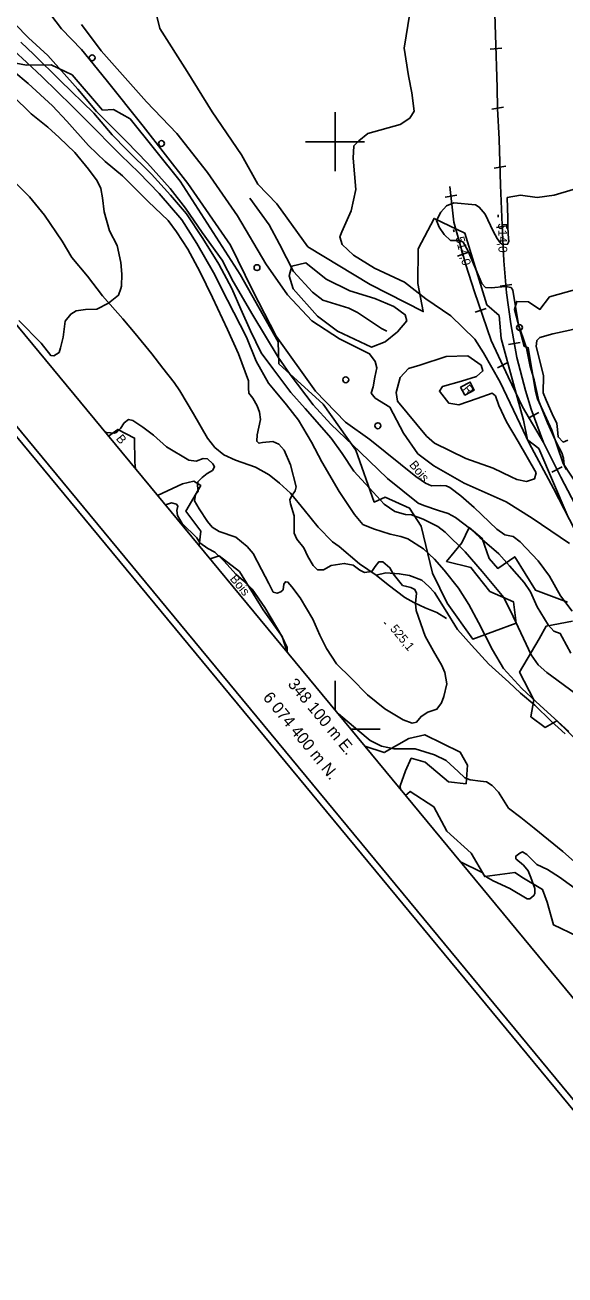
# Model space of a CAD drawing. Extents: x 347312 to 350503, y 6073086 to 6076432.
# Drawn here: x 347994.5 to 348178.2, y 6074214.3 to 6074639.7 of the extents above; entities that cross this region are included whole.
import ezdxf

# ---------------------------------------------------------------- set-up
doc = ezdxf.new("R2010")
doc.units = 0
for name, color, linetype in [('Level 1', 7, 'Continuous'), ('Level 2', 7, 'Continuous'), ('Level 22', 7, 'Continuous'), ('Level 23', 7, 'Continuous'), ('Level 3', 7, 'Continuous'), ('Level 31', 7, 'Continuous'), ('Level 36', 7, 'Continuous'), ('Level 4', 7, 'Continuous'), ('Level 44', 7, 'Continuous'), ('Level 60', 7, 'Continuous'), ('Level 61', 7, 'Continuous')]:
    doc.layers.add(name, color=color, linetype=linetype)

msp = doc.modelspace()

# ---------------------------------------------------------------- linework, layer by layer
at = {"layer": 'Level 1'}
for points in [[(347993.05, 6074633.89), (347997.54, 6074629.69), (348006.48, 6074620.84), (348017.9, 6074609.69), (348024.15, 6074602.3)], [(348024.15, 6074602.3), (348029.22, 6074597.26), (348037.56, 6074588.97), (348044.04, 6074581.78), (348049.43, 6074575.4), (348055.02, 6074567.05), (348060.51, 6074558.35), (348064.88, 6074550.03), (348067.98, 6074543.05), (348071.2, 6074535.62), (348074.84, 6074528.16), (348078.87, 6074522.76), (348084.92, 6074514.66), (348089.81, 6074509.19), (348098.64, 6074499.06), (348102.47, 6074493.89), (348106.38, 6074487.86), (348112.94, 6074480.73), (348116.71, 6074476.59), (348120.4, 6074474.11), (348123.97, 6074473.12), (348126.01, 6074473), (348129.93, 6074471.52), (348134.98, 6074469.01), (348137.42, 6074467.07), (348144.23, 6074460.43), (348150.1, 6074453.66), (348157.38, 6074444.88), (348160.6, 6074438.39), (348166.68, 6074425.37), (348169.06, 6074421.92), (348172.09, 6074419.28), (348175.49, 6074416.83), (348182.36, 6074411.71)], [(348117.03, 6074531.86), (348112.39, 6074530.06), (348100.79, 6074535.53), (348094.09, 6074540.59), (348085.71, 6074549.87), (348084.34, 6074554.35), (348085.3, 6074557.59), (348090.12, 6074558.8), (348096.99, 6074553.26), (348104.99, 6074549.26), (348113.51, 6074546.59), (348119.99, 6074543.87), (348123.83, 6074541.07), (348124.38, 6074538.97), (348121.26, 6074535.32), (348117.03, 6074531.86)], [(348159.88, 6074485.98), (348153.83, 6074488.91), (348144.53, 6074492.13), (348133.86, 6074497.37), (348131.13, 6074499.75), (348121.22, 6074511.63), (348120.84, 6074514.61), (348122.14, 6074519.79), (348125, 6074522.76), (348128.86, 6074523.9), (348137.81, 6074526.94), (348145.22, 6074527.06), (348149.75, 6074523.92), (348150.32, 6074521.98), (348148.13, 6074520.13), (348143.07, 6074518.51), (348136.54, 6074516.71), (348135.54, 6074515.05), (348138.69, 6074511.01), (348142.12, 6074510.43), (348148.38, 6074512.54), (348153.47, 6074514.45), (348154.55, 6074513.49), (348155.73, 6074510.19), (348158.32, 6074504.59), (348162.28, 6074498), (348168.4, 6074487.34), (348167.89, 6074485.26), (348165.18, 6074484.36), (348161.88, 6074485.07), (348159.88, 6074485.98)], [(348182.97, 6074344.88), (348176.39, 6074349.66), (348172.33, 6074352.27), (348168.62, 6074353.97), (348167.35, 6074355.32), (348165.2, 6074357.39), (348163.82, 6074358.24), (348162.84, 6074357.82), (348161.52, 6074356.85), (348161.51, 6074355.91), (348164.16, 6074353.71), (348165.67, 6074351.77), (348166.64, 6074349.51), (348167.92, 6074345.77), (348167.99, 6074344.09), (348167.64, 6074343.4), (348166.31, 6074342.28), (348165.37, 6074342.29), (348159.48, 6074345.78), (348153.75, 6074348.46), (348151.46, 6074349.75), (348149.85, 6074351.34), (348142.63, 6074354.93)]]:
    msp.add_lwpolyline(points, dxfattribs=at)
at = {"layer": 'Level 2'}
for points in [[(347992.62, 6074653.01), (347997.59, 6074650.13), (348001.17, 6074646.06), (348006.98, 6074638.39), (348013.71, 6074631.38), (348022.13, 6074621.1), (348034.73, 6074605.26), (348049.91, 6074585.72), (348064.4, 6074564.78), (348071.97, 6074549.5), (348079.94, 6074533.75), (348093.31, 6074515.08), (348103.59, 6074504.51), (348111.79, 6074498.61), (348127.54, 6074485.99), (348130.76, 6074483.76), (348132.85, 6074482.87), (348135.83, 6074482.99), (348137.77, 6074482.9)], [(348125.48, 6074643.7), (348123.5, 6074631.86), (348124.94, 6074622.4), (348126.13, 6074616.65), (348126.96, 6074610.44), (348125.42, 6074607.96), (348122.2, 6074605.89), (348111.12, 6074602.81), (348108.11, 6074600.3), (348106.44, 6074598.53), (348106.44, 6074598.53), (348106.14, 6074594.39), (348107.06, 6074583.76), (348105.49, 6074576.46), (348102.3, 6074569.31), (348101.58, 6074567.66), (348102.48, 6074564.96), (348106.24, 6074561.34), (348113.37, 6074556.93), (348123.65, 6074552.15), (348130.88, 6074546.54), (348139.44, 6074540.77), (348147.55, 6074532.83), (348150.56, 6074528.14), (348156.2, 6074518.14), (348163.01, 6074503.86), (348166.02, 6074497.37)], [(347991.14, 6074639.99), (347995.74, 6074635.34), (348002.26, 6074629.36), (348012.52, 6074617.86), (348018.83, 6074610.24), (348029.05, 6074600.04), (348036.25, 6074592.64), (348043.86, 6074584.11), (348049.16, 6074577.37), (348054.83, 6074569.07), (348061.58, 6074559.68), (348065.31, 6074552.41), (348072.03, 6074540.99), (348080.68, 6074526.65), (348084.75, 6074520.74), (348092.57, 6074510.38), (348098.53, 6074503.8), (348108.59, 6074494.28), (348117.9, 6074485.32), (348128.33, 6074476.93), (348130.22, 6074476.12)], [(348179.77, 6074463.24), (348167.05, 6074471.84), (348158.22, 6074477.39), (348143.91, 6074483.77), (348133.56, 6074489.71), (348128.2, 6074493.79), (348123.28, 6074500.79), (348118.6, 6074509.64), (348113.64, 6074512.71), (348112.24, 6074514.39), (348112.93, 6074516.61), (348113.55, 6074519.83), (348114.17, 6074523.04), (348113.63, 6074525.14), (348111.74, 6074527.76), (348101.48, 6074532.87), (348092.14, 6074539.04), (348083.87, 6074547.89), (348076.47, 6074558.38), (348066.84, 6074574.79), (348056.56, 6074589.46), (348046.16, 6074602.84), (348035.85, 6074613.59), (348020.49, 6074630.94), (348013.78, 6074639.89)], [(347990.88, 6074630.89), (347995.03, 6074627.08), (348000.38, 6074622.02), (348010.6, 6074612.14), (348015.25, 6074607.42), (348027.16, 6074595.38), (348033.23, 6074589.46), (348040.21, 6074582.31), (348047.84, 6074573.45), (348052.94, 6074565.37), (348058.61, 6074555.51), (348063.38, 6074546.09), (348069.83, 6074533.42), (348073.2, 6074525.34), (348077.33, 6074517.77), (348079.04, 6074515.75), (348083.51, 6074510.47), (348087.54, 6074505.22), (348092.04, 6074497.7), (348095.53, 6074491.05), (348101.4, 6074480.96), (348106.66, 6074473.15), (348109.48, 6074469.67), (348113.1, 6074468.22), (348118.72, 6074466.46), (348122.33, 6074465.66), (348124.78, 6074464.8), (348130.1, 6074461.4), (348133.79, 6074457.92), (348137.15, 6074454.11), (348141.99, 6074448.07), (348145.49, 6074442.51), (348148.81, 6074436.38), (348153.59, 6074427.1), (348157.31, 6074420.65), (348163.53, 6074413.93), (348169.82, 6074408.07), (348179.54, 6074399.25)], [(347990.68, 6074623.85), (347995.6, 6074619.76), (348003.9, 6074612.15), (348008.8, 6074606.98), (348016.1, 6074598.66), (348021.77, 6074593.22), (348027.7, 6074588.4), (348036.48, 6074579.59), (348043.28, 6074573.12), (348046.07, 6074569.35), (348049.89, 6074563.41), (348054.02, 6074555.86), (348058.33, 6074546.99), (348063.47, 6074536.03), (348067.11, 6074527.8), (348070.6, 6074518.64), (348070.6, 6074516.11), (348070.68, 6074514.45), (348072.05, 6074512.67), (348073.56, 6074510.1), (348074.32, 6074507.94), (348074.69, 6074505.46), (348073.54, 6074500.21), (348073.36, 6074498.06), (348074.1, 6074497.35), (348075.34, 6074497.61), (348078.82, 6074497.9), (348080.84, 6074497.09), (348082.75, 6074494.98), (348084.86, 6074489.97), (348086.76, 6074482.53), (348086.44, 6074481.18), (348085.24, 6074479.35), (348084.67, 6074478.08), (348084.85, 6074476.76), (348086.09, 6074472.62), (348086.1, 6074469.15), (348086.12, 6074466.77), (348086.95, 6074464.68), (348089.38, 6074461.81), (348090.72, 6074458.81), (348092.55, 6074455.7), (348094.01, 6074454.28), (348096.03, 6074454.26), (348098.74, 6074455.77)], [(347990.25, 6074615.69), (347996.57, 6074609.48), (348002.3, 6074604.9), (348006.18, 6074601.41), (348011.51, 6074596.36), (348016.07, 6074590.65), (348019.05, 6074586.66), (348020.34, 6074584.03), (348020.87, 6074580.89), (348021.48, 6074576.09), (348023.24, 6074569.61), (348025.85, 6074564.64), (348027.17, 6074558.84), (348027.42, 6074554.93), (348027.3, 6074550.83), (348027.16, 6074550.05), (348026.32, 6074547.74), (348022.98, 6074545.03), (348018.95, 6074542.95), (348015.06, 6074542.83), (348011.93, 6074542.44), (348010.11, 6074541.3), (348008.19, 6074538.86), (348007.45, 6074533.45), (348006.65, 6074529.84), (348006.09, 6074528.3), (348004.33, 6074527.07), (348003.27, 6074527.23), (348000.02, 6074531.39), (347992.45, 6074539.08)], [(348181.05, 6074583.7), (348174.57, 6074581.76), (348168.77, 6074580.98), (348163.11, 6074581.82), (348158.6, 6074580.99), (348158.76, 6074574.01), (348158.74, 6074571.18), (348158.88, 6074568.49), (348159.11, 6074566), (348158.68, 6074565.09), (348156.98, 6074564.98), (348156.25, 6074565.44), (348155.15, 6074567.05), (348153.76, 6074569.49), (348151.05, 6074575.38), (348149.07, 6074577.72), (348147.84, 6074578.55), (348140.37, 6074579.16), (348137.96, 6074578.21), (348135.97, 6074575.97), (348134.51, 6074573.12), (348135.42, 6074570.94), (348137.16, 6074568.4), (348139.24, 6074566.41), (348142.48, 6074566.33), (348143.61, 6074565.83), (348145.31, 6074562.71), (348149.92, 6074551.73), (348151.18, 6074550.39), (348153.13, 6074550.3), (348158.05, 6074550.75), (348159.87, 6074550.4), (348160.44, 6074549.41), (348162.45, 6074537.69), (348164.15, 6074532.83), (348165.13, 6074529.77), (348166.43, 6074523.49), (348167.72, 6074518.96), (348169.37, 6074511.63), (348172.24, 6074504.27), (348175.31, 6074497.48), (348177.13, 6074494.06), (348177.71, 6074492.27), (348177.95, 6074489.93), (348178.69, 6074488.41)], [(348217.52, 6074543.71), (348214.32, 6074545.28), (348211.27, 6074545.24), (348201.55, 6074542.34), (348194.02, 6074538.89), (348188, 6074537.93), (348179.86, 6074535.84), (348174.11, 6074534.57), (348169.66, 6074533.34), (348168.63, 6074532.33)], [(348168.63, 6074532.33), (348168.39, 6074530.24), (348169.56, 6074525.85), (348170.91, 6074520.29), (348170.81, 6074514.55), (348171.84, 6074512.06), (348173.92, 6074507.38), (348175.47, 6074504.12), (348175.66, 6074502), (348175.89, 6074499.5), (348177.63, 6074497.76), (348179.21, 6074498.43)], [(348137.02, 6074411.14), (348136.27, 6074409.03), (348134.65, 6074406.85), (348131.62, 6074405.87), (348129.27, 6074404.4), (348127.75, 6074402.43), (348126.2, 6074402.05), (348123.21, 6074403.23), (348116.97, 6074406.99), (348111.1, 6074411.73), (348105.52, 6074417.38), (348100.45, 6074422.27), (348097.07, 6074427.53), (348094.85, 6074432.05), (348092.41, 6074437.45), (348088.12, 6074444.73), (348085.33, 6074448.49), (348083.96, 6074450.12), (348083.1, 6074450.19), (348082.6, 6074449.37), (348082.3, 6074447.51), (348081.59, 6074446.78), (348080.26, 6074446.31), (348079, 6074446.7), (348077.44, 6074449.65), (348075.02, 6074454.39), (348072.16, 6074459.83), (348070.05, 6074462.16), (348066.28, 6074465.36), (348060.54, 6074467.28), (348058.15, 6074468.84), (348056.65, 6074470.77), (348053.83, 6074475.05), (348052.19, 6074477.78), (348052.51, 6074479.92), (348053.46, 6074481), (348053.26, 6074482.96), (348053.29, 6074484.19), (348054.79, 6074485.73), (348056.48, 6074487.03), (348058.29, 6074488.04), (348059.04, 6074489.35), (348058.48, 6074490.33), (348056.6, 6074492.07), (348055.1, 6074492.13), (348052.73, 6074491.31), (348050.31, 6074491.65), (348042.62, 6074496.18), (348038.26, 6074500.08), (348034.6, 6074502.83), (348031.25, 6074505.06), (348029.77, 6074505.39), (348028.31, 6074504.29), (348027, 6074502.37), (348025.81, 6074501.1), (348024.92, 6074500.74), (348022.2, 6074500.96), (348021.7, 6074501.28)], [(348166.02, 6074497.37), (348174.35, 6074481.97), (348181.59, 6074467.9)], [(348137.77, 6074482.9), (348139.1, 6074482.28), (348142.84, 6074479.43), (348147.29, 6074475.44), (348155.08, 6074468.12), (348157.74, 6074466.24), (348160.58, 6074465.57), (348162.97, 6074463.85), (348169.1, 6074457.39), (348172.93, 6074452.07), (348176.65, 6074445.45), (348180.64, 6074440.26)], [(348056.7, 6074461.48), (348054.05, 6074463.51), (348053.03, 6074465.18), (348047.96, 6074470.08), (348046.37, 6074472.74), (348046.15, 6074474.42), (348046.57, 6074475.98), (348046.04, 6074476.6), (348044.35, 6074477.03), (348042.29, 6074476.36)], [(348130.22, 6074476.12), (348135.21, 6074474.48), (348138.45, 6074473.49), (348140.94, 6074472.13), (348146.17, 6074468.15), (348149.26, 6074465.28), (348155.67, 6074459.76), (348159.3, 6074455.62), (348164.33, 6074449.99), (348166.46, 6074446.84), (348168.78, 6074441.72), (348172.54, 6074435.54), (348174.46, 6074433.43), (348176.63, 6074432.6), (348177.25, 6074431.39), (348180.19, 6074425.86)], [(348083.71, 6074426.23), (348083.7, 6074427.81), (348081.86, 6074431.72), (348076.17, 6074441.44), (348071.85, 6074447.66), (348068.91, 6074450.5), (348066.29, 6074452.81), (348062.26, 6074457.27), (348059.13, 6074460.34), (348056.7, 6074461.48)], [(348098.74, 6074455.77), (348103.11, 6074456.43), (348106.15, 6074455.82), (348108.39, 6074454.12), (348109.98, 6074453.34), (348112.51, 6074453.75), (348113.67, 6074455.42), (348114.88, 6074456.98), (348116.24, 6074456.94), (348118.67, 6074455.01), (348119.73, 6074452.86), (348122.99, 6074448.96), (348124.4, 6074448.55), (348125.74, 6074448.23), (348127.2, 6074447.6), (348127.74, 6074446.33), (348127.37, 6074442.8), (348127.55, 6074440.43), (348130.71, 6074431.65), (348133.53, 6074426.58), (348136.3, 6074421.74), (348137.4, 6074419.34), (348138.02, 6074415.46), (348137.02, 6074411.14)], [(348177.48, 6074358.38), (348167.71, 6074366.34), (348163.16, 6074370), (348159.06, 6074373.21), (348155.61, 6074378.56), (348153.49, 6074380.9), (348151.51, 6074382.14), (348149.5, 6074382.31), (348146.02, 6074382.81), (348144.2, 6074383.53), (348141.92, 6074385.6), (348137.83, 6074389.33), (348133.89, 6074391.31), (348127.22, 6074393.38), (348120.08, 6074393.3), (348115.83, 6074394.23), (348111.95, 6074396.13), (348107.77, 6074399.66), (348101.17, 6074405.26), (348100.26, 6074406.21)], [(348183.35, 6074353.16), (348177.48, 6074358.38)]]:
    msp.add_lwpolyline(points, dxfattribs=at)
at = {"layer": 'Level 22'}
for points in [[(348137.91, 6074437.76), (348134.6, 6074439.77), (348130.65, 6074441.39), (348126.83, 6074443.2), (348123.74, 6074444.86), (348118.12, 6074449.19), (348114, 6074452.45), (348108.33, 6074456.28), (348101.4, 6074462.19), (348099.19, 6074463.85), (348094.29, 6074468.85), (348089.46, 6074474.65), (348084.86, 6074480.34), (348081.07, 6074483.73), (348077.56, 6074486.61), (348072.89, 6074489.26), (348066.16, 6074491.62), (348062.19, 6074493.44), (348059.13, 6074495.95), (348056.62, 6074499.06), (348051.9, 6074507.4), (348047.22, 6074515.25), (348045.32, 6074518.05), (348041.47, 6074522.95), (348037.62, 6074527.84), (348031.96, 6074534.71), (348027.76, 6074539.76), (348020.84, 6074547.52), (348015.78, 6074554.21), (348010.48, 6074560.57), (348007.14, 6074566.1), (348001.19, 6074575.02), (347996.05, 6074581.28), (347990.81, 6074586.49)], [(348178.25, 6074398.45), (348173.55, 6074402.78), (348167.96, 6074408.18), (348163.13, 6074412.31), (348159.08, 6074416.05), (348152.28, 6074422.17), (348146.48, 6074428.62), (348141.67, 6074433.98), (348137.42, 6074440.74), (348133.87, 6074446.57), (348131.86, 6074448.61), (348129.52, 6074450.78), (348125.32, 6074452.34), (348121.84, 6074452.94), (348117.31, 6074453.2), (348114, 6074452.45)]]:
    msp.add_lwpolyline(points, dxfattribs=at)
at = {"layer": 'Level 23'}
for p, q in [((348152.79, 6074631.44), (348156.78, 6074631.83)), ((348153.31, 6074611.12), (348157.3, 6074611.78)), ((348154.14, 6074590.99), (348158.12, 6074591.64)), ((348141.43, 6074581.75), (348137.48, 6074581.12)), ((348154.91, 6074570.84), (348158.89, 6074571.5)), ((348145.41, 6074562.34), (348141.61, 6074561.08)), ((348156.16, 6074550.78), (348160.12, 6074551.43)), ((348151.46, 6074543.27), (348147.66, 6074542.02)), ((348159.03, 6074530.98), (348162.97, 6074531.63)), ((348158.8, 6074524.84), (348155.26, 6074522.97)), ((348169.32, 6074507.78), (348165.75, 6074505.89)), ((348177.26, 6074489.36), (348173.72, 6074487.49))]:
    msp.add_line(p, q, dxfattribs=at)
for points in [[(348186.42, 6074467.4), (348176.81, 6074485.77), (348170.93, 6074497.59), (348166.73, 6074509.01), (348164.82, 6074515.35), (348161.82, 6074526.5), (348159.85, 6074538.04), (348158.35, 6074548.56), (348157.46, 6074559.44), (348156.88, 6074571.55), (348156.32, 6074585.18), (348155.82, 6074600.8), (348155.31, 6074611.31), (348155.18, 6074618.48), (348154.64, 6074636.39), (348154.16, 6074650.82)], [(348170.93, 6074497.59), (348163.82, 6074509.8), (348158.89, 6074519.94), (348153.07, 6074532.32), (348147.46, 6074548.86), (348144.53, 6074558.12), (348140.41, 6074572.6), (348139.1, 6074584.7)]]:
    msp.add_lwpolyline(points, dxfattribs=at)
at = {"layer": 'Level 3'}
for p, q in [((348155.49, 6074575.13), (348155.5, 6074574.33)), ((348140.29, 6074570.11), (348140.49, 6074569.34)), ((348116.75, 6074436.36), (348117.26, 6074435.74))]:
    msp.add_line(p, q, dxfattribs=at)
at = {"layer": 'Level 31'}
msp.add_lwpolyline([(348142.63, 6074516.5), (348146.02, 6074518.19), (348147.28, 6074515.42), (348144.18, 6074513.74), (348142.63, 6074516.5)], dxfattribs=at)
at = {"layer": 'Level 36'}
for centre in [(348017.38, 6074628.56), (348040.94, 6074599.38), (348073.46, 6074557.14), (348162.76, 6074536.76), (348103.64, 6074518.95), (348114.57, 6074503.32)]:
    msp.add_circle(centre, 1, dxfattribs=at)
at = {"layer": 'Level 4'}
msp.add_lwpolyline([(348071.01, 6074580.74), (348077.64, 6074571.7), (348081.06, 6074565.07), (348085.88, 6074555.87), (348092.37, 6074548.8), (348095.81, 6074546.11), (348104.75, 6074543.33), (348107.65, 6074541.83), (348115.8, 6074536.38), (348117.62, 6074535.55)], dxfattribs=at)
at = {"layer": 'Level 44'}
for points in [[(348038.85, 6074645.04), (348040.38, 6074638.53), (348049.69, 6074623.94), (348058.17, 6074610.16), (348068.13, 6074595.51), (348073.77, 6074585.51), (348080.21, 6074578.87), (348090.74, 6074564.25), (348111.99, 6074551.35), (348129.99, 6074542.19), (348128.16, 6074551.75), (348128.25, 6074563.51), (348133.69, 6074573.89), (348144.19, 6074568.84), (348151.63, 6074544.45), (348155.87, 6074540.8), (348156.48, 6074533.06), (348160.71, 6074517.55), (348164.09, 6074505.23), (348165.52, 6074498.48), (348169.34, 6074495.52), (348178.98, 6074473.02)], [(348179.05, 6074443.31), (348168.25, 6074447.34), (348161.12, 6074458.72), (348155.35, 6074454.78), (348152.41, 6074458.1), (348150.06, 6074464.99), (348145.67, 6074468.65), (348143.15, 6074463.42), (348137.94, 6074457.15), (348146.21, 6074455.1), (348152.71, 6074446.94), (348160.77, 6074443.36), (348161.57, 6074436.12), (348146.84, 6074430.73), (348138.13, 6074442.97), (348133.12, 6074453.09), (348129.3, 6074469.1), (348125.38, 6074475.24), (348117.01, 6074479.01), (348113.36, 6074477.31), (348107.08, 6074495.04), (348095.96, 6074510.71), (348080.83, 6074524.39), (348080.61, 6074531.82), (348067.7, 6074554.83), (348047.35, 6074586.6), (348030.28, 6074607.8), (348024.62, 6074611), (348020.93, 6074610.77), (348010.53, 6074622.71), (348003.44, 6074626.21), (347995.06, 6074626.08), (347977.43, 6074629.38)], [(348182.64, 6074482.84), (348177.67, 6074490.5), (348173.78, 6074501.78), (348168.86, 6074512.51), (348168.19, 6074515.1), (348165.72, 6074529.84), (348164.37, 6074530.38), (348161.01, 6074542.86), (348161.84, 6074545.65), (348165.84, 6074545.53), (348169.69, 6074542.89), (348173.02, 6074547.17), (348189.16, 6074551.74)], [(348022.92, 6074499.8), (348026.1, 6074502.06), (348031.79, 6074499.1), (348031.86, 6074490.9), (348032.14, 6074488.65)], [(348039.62, 6074479.59), (348048.08, 6074483.53), (348051.97, 6074484.44), (348054.29, 6074482.96), (348049.27, 6074474.19), (348054.33, 6074467.38), (348053.75, 6074462.5)], [(348057.48, 6074457.98), (348060.56, 6074459.02), (348067.52, 6074453.68), (348075.57, 6074440.71), (348081.98, 6074431.61), (348083.74, 6074426.2)], [(348186.9, 6074391.78), (348175.51, 6074402.83), (348171.47, 6074400.64), (348166.6, 6074404.29), (348167.65, 6074410.03), (348162.76, 6074419.43), (348169.46, 6074430.83), (348171.78, 6074435.06), (348180.74, 6074436.81)], [(348110.15, 6074394.24), (348116.76, 6074392.06), (348125.13, 6074396.92), (348130.52, 6074398.17), (348142.58, 6074392.27), (348145.1, 6074387.82), (348144.6, 6074381.45), (348138.63, 6074382.13), (348130.64, 6074388.85), (348125.94, 6074390.12), (348123.97, 6074385.89), (348122.17, 6074380.76), (348122.3, 6074379.54)], [(348123.99, 6074377.49), (348125.6, 6074378.86), (348133.56, 6074373.6), (348138.02, 6074365.36), (348146.36, 6074357.87), (348150.92, 6074349.87), (348161.21, 6074351.25), (348164.07, 6074349.31), (348170.63, 6074345.51), (348172.12, 6074341.11), (348174.3, 6074333.47), (348182.33, 6074329.54)]]:
    msp.add_lwpolyline(points, dxfattribs=at)
at = {"layer": 'Level 60'}
for p, q in [((348100, 6074416.52), (348100, 6074406.52)), ((348105.39, 6074400), (348115.39, 6074400))]:
    msp.add_line(p, q, dxfattribs=at)
for points in [[(349159.76, 6073089.49), (347315.28, 6075321.63), (348655.04, 6076428.72), (350499.52, 6074196.58)], [(348779.44, 6073584.28), (350085.28, 6074663.34), (348652.09, 6076397.74), (347346.25, 6075318.68)]]:
    msp.add_lwpolyline(points, close=True, dxfattribs=at)
msp.add_lwpolyline([(347312.14, 6075321.93), (349159.46, 6073086.35)], dxfattribs=at)
at = {"layer": 'Level 61'}
for p, q in [((348100, 6074610), (348100, 6074590)), ((348090, 6074600), (348110, 6074600))]:
    msp.add_line(p, q, dxfattribs=at)

# ---------------------------------------------------------------- texts
at = {"layer": 'Level 3'}
for s, rotation, p in [('514,0', 270.6888, (348155.49, 6074572.25)), ('514,0', 284.2071, (348140.96, 6074567.31)), ('525,1', 309.5679, (348118.56, 6074434.12))]:
    msp.add_text(s, height=3, rotation=rotation, dxfattribs=at).set_placement(p)
at = {"layer": 'Level 31'}
msp.add_text('R', height=3, rotation=309.4348, dxfattribs=at).set_placement((348143.31, 6074515.79))
at = {"layer": 'Level 44'}
for s, p in [('B', (348025.31, 6074498.84)), ('Bois', (348125.06, 6074489.93)), ('Bois', (348064.05, 6074451.13))]:
    msp.add_text(s, height=3, rotation=309.568, dxfattribs=at).set_placement(p)
at = {"layer": 'Level 61'}
for s, rotation, p in [('348 100 m E. ', 309.813, (348083.71, 6074415.29)), ('6 074 400 m N.', 309.3644, (348075.26, 6074410.72))]:
    msp.add_text(s, height=4, rotation=rotation, dxfattribs=at).set_placement(p)

doc.saveas('drawing.dxf')
